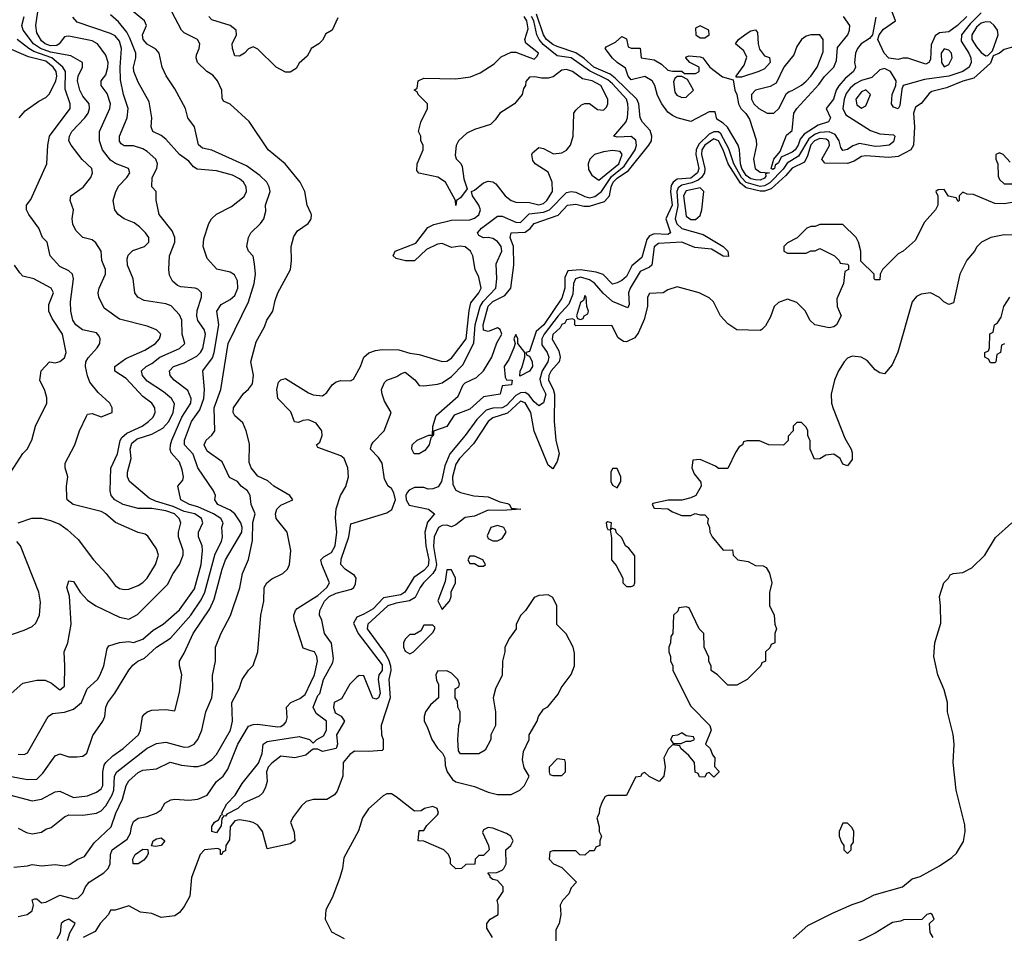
# Model space of a CAD drawing. Header units: inches. Extents: x 2348341 to 2479810, y 460419 to 613669.
# Tile 588 of 656: x 2438736 to 2443011, y 564148 to 568116. Entities that reach past the tile are written whole.
import ezdxf

# ---------------------------------------------------------------- set-up
doc = ezdxf.new("R2010")
doc.units = ezdxf.units.IN
doc.header["$MEASUREMENT"] = 0
doc.layers.add('C4536', color=7, linetype='Continuous')
doc.layers.add('C4546', color=7, linetype='Continuous')

msp = doc.modelspace()

# ---------------------------------------------------------------- linework, layer by layer
at = {"layer": 'C4536', "color": 2}
for points, elevation in [([(2438730, 564926), (2438755.5, 564924.5), (2438770, 564931.3), (2438859, 565090), (2438878, 565102), (2438930, 565108), (2438970, 565121.6), (2439004.5, 565150), (2439029.6, 565210.3), (2439073.2, 565250), (2439085.2, 565270), (2439101.2, 565310), (2439115.5, 565384.5), (2439123.2, 565396.8), (2439169.3, 565410.7), (2439210, 565414.8), (2439230, 565410.8), (2439270, 565425.5), (2439314.9, 565465.1), (2439359.3, 565490), (2439430, 565553.4), (2439495.4, 565644.6), (2439523.5, 565750), (2439529.7, 565810), (2439527.6, 565830), (2439511.8, 565870), (2439511.8, 565890), (2439531.6, 565930), (2439525.6, 565950), (2439496.2, 565970), (2439450, 565979.5), (2439401.7, 566001.7), (2439325.3, 566025.3), (2439298.3, 566038.3), (2439212.7, 566110), (2439204.5, 566130), (2439203.6, 566150), (2439220.4, 566210), (2439215.6, 566250), (2439223.1, 566276.9), (2439245.3, 566294.7), (2439310, 566316), (2439358, 566342), (2439383.5, 566370), (2439402.6, 566410), (2439407.7, 566447.7), (2439394.5, 566470), (2439359.8, 566499.8), (2439290, 566545.6), (2439269.6, 566570), (2439265.1, 566590), (2439285.2, 566610), (2439310, 566623.1), (2439344.5, 566650), (2439430, 566688), (2439452.7, 566710), (2439442, 566750), (2439439.6, 566810), (2439430, 566833.2), (2439393, 566873), (2439370, 566882), (2439276.2, 566896.2), (2439249, 566910), (2439235.3, 566930), (2439229.3, 566990), (2439203.7, 567050), (2439202.5, 567077.5), (2439207.5, 567092.5), (2439227.5, 567112.5), (2439277.2, 567130), (2439296, 567150), (2439296, 567170), (2439282.7, 567190), (2439256.1, 567216.1), (2439232.7, 567232.7), (2439189, 567250), (2439164, 567270), (2439149.2, 567290), (2439141.2, 567330), (2439152.7, 567370), (2439166.2, 567393.8), (2439201.2, 567430), (2439214, 567450), (2439208.7, 567470), (2439151.3, 567491.3), (2439130, 567505.2), (2439096.2, 567550), (2439082, 567590), (2439082.7, 567630), (2439127.3, 567730), (2439129.6, 567750), (2439115.1, 567795.1), (2439089.2, 567830), (2439089.3, 567850), (2439110, 567876), (2439118.9, 567910), (2439119.7, 567930), (2439110, 567961.2), (2439074.5, 568010), (2439050, 568023.6), (2438950, 568043.5), (2438937.6, 568042.4), (2438930, 568040.7), (2438906.7, 568010), (2438896.6, 568003.4), (2438870, 568001.5), (2438846.3, 568010), (2438830, 568023.1), (2438810, 568059), (2438806.3, 568090), (2438817.2, 568170)], 54), ([(2438730, 564604), (2438766.2, 564586.2), (2438790, 564580.7), (2438830, 564586.8), (2438850, 564601), (2438872.1, 564607.9), (2438930, 564654), (2438950, 564663), (2439010, 564660.4), (2439070, 564670.4), (2439090, 564680.5), (2439110, 564701.6), (2439138, 564750), (2439144.5, 564770), (2439147.2, 564830), (2439157.6, 564850), (2439290, 564952.4), (2439330, 564972.4), (2439370, 564978.7), (2439450, 564957.1), (2439470, 564958), (2439493.2, 564970), (2439509.4, 564990), (2439526.6, 565030), (2439544.5, 565110), (2439569.5, 565170.5), (2439574, 565210), (2439572.5, 565267.5), (2439586, 565330), (2439586.6, 565390), (2439610, 565451.3), (2439651.5, 565528.5), (2439691.4, 565648.6), (2439703.7, 565710), (2439730, 565772), (2439746.5, 565853.5), (2439748.3, 565931.7), (2439757.6, 565970), (2439741.2, 566010), (2439737.2, 566050), (2439725.2, 566070), (2439697.2, 566090), (2439682, 566110), (2439646.9, 566126.9), (2439615.6, 566195.6), (2439550, 566242), (2439537, 566270), (2439546, 566290), (2439570, 566310.8), (2439583.7, 566330), (2439579.7, 566430), (2439609.6, 566510), (2439640.5, 566710), (2439729.7, 566890.3), (2439754, 566970), (2439759.5, 567010), (2439755.5, 567055.5), (2439749.2, 567089.2), (2439728.7, 567110), (2439722, 567130), (2439729, 567170), (2439739, 567190), (2439781.2, 567230), (2439796, 567250), (2439804.7, 567284.7), (2439802.7, 567310), (2439822.7, 567370), (2439819.3, 567390), (2439809.3, 567410), (2439779.1, 567439.1), (2439720.8, 567480.8), (2439570, 567549.4), (2439530, 567557.2), (2439512, 567572), (2439494.5, 567650), (2439466, 567690), (2439456, 567730), (2439410, 567815.3), (2439371.7, 567871.7), (2439355.1, 567910), (2439341.2, 567970), (2439327.3, 567987.3), (2439290, 568009.6), (2439272.3, 568030), (2439269.6, 568050.3), (2439286, 568090), (2439277.2, 568110), (2439229.6, 568149.6)], 42), ([(2440000, 567275.7), (2439984, 567310), (2439974, 567370), (2439954, 567410), (2439889, 567490), (2439815.3, 567550), (2439732.9, 567672.9), (2439650, 567748.7), (2439621.2, 567761.2), (2439614.6, 567774.6), (2439613.2, 567810), (2439595.1, 567850), (2439575.1, 567875.1), (2439548.7, 567890), (2439508, 567930), (2439502, 567950), (2439503.1, 567963.1), (2439515.3, 567990), (2439518, 568010), (2439508, 568030), (2439450, 568059), (2439439, 568070), (2439397.2, 568150)], 38), ([(2438670, 564755.5), (2438790, 564723.8), (2438830, 564730.4), (2438890, 564762), (2438910, 564764.9), (2438970, 564737.3), (2439030, 564745.5), (2439070, 564760.5), (2439090, 564774.8), (2439096.9, 564790), (2439096.4, 564850), (2439102.4, 564877.6), (2439109.8, 564890.2), (2439141, 564919), (2439185.2, 564950), (2439252.3, 565010), (2439260.9, 565030), (2439269.4, 565090), (2439278.9, 565101.1), (2439289.6, 565110.4), (2439310, 565117.3), (2439370, 565120.7), (2439410, 565114), (2439430, 565194), (2439439.3, 565270), (2439429.2, 565310), (2439429.2, 565330), (2439450, 565364.7), (2439489.5, 565450), (2439562.2, 565557.7), (2439580.7, 565599.3), (2439614.7, 565730), (2439629.7, 565770), (2439700.4, 565890), (2439702, 565910), (2439695.6, 565930), (2439670, 565969.7), (2439650, 565986.2), (2439596, 566010), (2439582.7, 566030), (2439586, 566050), (2439578, 566070), (2439510, 566169.2), (2439488.8, 566228.8), (2439451.8, 566270), (2439451.5, 566290), (2439481.3, 566370), (2439518.6, 566421.4), (2439535.4, 566470), (2439538, 566510), (2439531.8, 566590), (2439572.7, 566647.3), (2439579.7, 566670), (2439601.1, 566790), (2439592.3, 566850), (2439610, 566878), (2439650, 566900.4), (2439670, 566918), (2439683.5, 566950), (2439681.1, 566981.1), (2439668.1, 567008.1), (2439650, 567018.4), (2439592.3, 567032.3), (2439550, 567078), (2439532.7, 567130), (2439535.5, 567164.5), (2439557.2, 567230), (2439569, 567250), (2439590, 567270.8), (2439655.5, 567304.5), (2439710, 567347.7), (2439720.7, 567370), (2439719.6, 567390), (2439707, 567410), (2439690, 567425.1), (2439660.1, 567440.1), (2439590, 567459.7), (2439506, 567466), (2439490, 567477), (2439470, 567501.6), (2439429.3, 567530), (2439370, 567596), (2439350, 567612.7), (2439314, 567630), (2439306.6, 567650), (2439309.6, 567690), (2439298.3, 567758.3), (2439250, 567844), (2439231.8, 567890), (2439229.7, 567910), (2439240.7, 567950), (2439240.5, 567970), (2439214.8, 568034.8), (2439200.7, 568060.7), (2439165.6, 568105.6), (2439130, 568136.2)], 46), ([(2438691.3, 564830), (2438770, 564816.4), (2438810, 564818), (2438837.1, 564842.9), (2438890, 564918.8), (2438910, 564926.8), (2438950, 564914), (2438985.6, 564914.4), (2439010, 564918), (2439028, 564930), (2439053.6, 565006.4), (2439097.2, 565070), (2439105.2, 565090), (2439109.3, 565130), (2439119.3, 565150), (2439149.6, 565190.3), (2439209.5, 565290.5), (2439227.3, 565312.7), (2439249, 565330), (2439277.2, 565342.8), (2439330, 565390.5), (2439390, 565430.4), (2439478.3, 565530), (2439523.9, 565596.1), (2439540.4, 565630), (2439584.7, 565795.3), (2439612, 565850), (2439616, 565870), (2439613.2, 565910), (2439619.3, 565930), (2439609.4, 565950), (2439577, 565970), (2439510, 566000.3), (2439473.2, 566010), (2439436, 566030), (2439422.7, 566090), (2439443.7, 566116.3), (2439446.6, 566130), (2439441.2, 566161.2), (2439430, 566194), (2439394, 566234), (2439389.6, 566249.6), (2439391.2, 566270), (2439395.8, 566290), (2439439.8, 566390), (2439478.3, 566450), (2439480.5, 566470), (2439465.4, 566505.4), (2439406, 566550), (2439389.4, 566570), (2439386, 566590), (2439404, 566610), (2439450, 566625.3), (2439505.2, 566654.8), (2439521.6, 566670), (2439531.8, 566688.2), (2439542.4, 566750), (2439536.2, 566770), (2439510, 566809), (2439505.1, 566830), (2439506.9, 566853.1), (2439526, 566910), (2439525.2, 566930), (2439510, 566945.2), (2439498, 566950), (2439435.5, 566955.5), (2439421.5, 566961.5), (2439400.1, 566980.1), (2439386.8, 567006.8), (2439383.7, 567030), (2439386.6, 567090), (2439409.6, 567150), (2439409.6, 567170), (2439398.3, 567198.3), (2439342, 567270), (2439328, 567332), (2439328, 567370), (2439309, 567389), (2439311.8, 567430), (2439331.8, 567470), (2439334, 567490), (2439327, 567510), (2439290, 567543.6), (2439270, 567555.1), (2439230, 567567.3), (2439190, 567567), (2439176, 567576), (2439170, 567588), (2439169.6, 567610), (2439202.7, 567690), (2439207, 567730), (2439186, 567790), (2439174, 567854), (2439172.4, 567910), (2439177.7, 567990), (2439170, 568022.7), (2439150, 568045.1), (2439130, 568055.6), (2438985.1, 568105.1), (2438966.5, 568126.5)], 50), ([(2438699, 565190), (2438750, 565234), (2438810, 565247.3), (2438847.1, 565247.1), (2438873.7, 565233.7), (2438910, 565206), (2438930, 565222), (2438932.7, 565310), (2438929.2, 565370), (2438945.2, 565410), (2438959, 565490), (2438952.7, 565612.7), (2438940.9, 565650), (2438950, 565678), (2438970, 565676), (2438998.8, 565630), (2439030, 565594.8), (2439066, 565570), (2439170, 565520.5), (2439210, 565512.7), (2439248, 565532), (2439377.7, 565662.3), (2439402, 565710), (2439429.7, 565750.3), (2439445.1, 565790), (2439445.1, 565810), (2439425.1, 565870), (2439425.1, 565890), (2439436.2, 565930), (2439428.2, 565950), (2439408, 565970), (2439370, 565983.2), (2439310, 565992.4), (2439250, 565993.5), (2439185.2, 566010), (2439149.3, 566030), (2439133.2, 566050), (2439129.4, 566069.4), (2439131.5, 566168.5), (2439160.9, 566230), (2439172.3, 566287.7), (2439179.1, 566300.9), (2439200.5, 566319.5), (2439267, 566350), (2439295.1, 566370), (2439316, 566390), (2439323.7, 566410), (2439322.7, 566430), (2439309.6, 566449.6), (2439270, 566479.5), (2439197.7, 566557.7), (2439149.6, 566589.6), (2439149.2, 566610), (2439196.3, 566643.7), (2439279.5, 566680.5), (2439325.2, 566710), (2439342.7, 566730), (2439349, 566750), (2439329.4, 566769.4), (2439290, 566784.5), (2439170, 566815.1), (2439102.5, 566862.5), (2439079.3, 566910), (2439077.2, 566930), (2439081.2, 566950), (2439109.1, 567010.9), (2439109.2, 567030), (2439092.3, 567070), (2439089.3, 567110), (2439066.8, 567146.8), (2439050, 567159), (2439009.5, 567169.5), (2438980.1, 567200.1), (2438967.2, 567227.2), (2438964.5, 567250), (2438969.3, 567289.3), (2438955.3, 567330), (2438958, 567350), (2439011.7, 567388.3), (2439045.2, 567430), (2439052.3, 567450), (2439049.2, 567470), (2439007.7, 567507.7), (2438959.3, 567570), (2438949.5, 567590), (2438952, 567610), (2438962.4, 567630), (2439018.7, 567690), (2439033, 567710), (2439039.6, 567730), (2439037, 567750), (2439010, 567783.7), (2438996.9, 567810), (2438986.3, 567850), (2438989.7, 567870.3), (2439009.4, 567910), (2439009, 567930), (2438958.7, 567958.7), (2438870, 567975), (2438826.9, 567990), (2438796.5, 568010), (2438751, 568070), (2438745.1, 568090), (2438755.1, 568130)], 58), ([(2440000, 567986.3), (2439983.6, 567956.4), (2439950, 567926), (2439936.9, 567903.1), (2439910, 567888), (2439890, 567888), (2439849.1, 567909.1), (2439770, 567988), (2439750, 567998), (2439730, 567988.7), (2439711.3, 567970), (2439690, 567957.2), (2439670, 567959), (2439659.5, 567990), (2439658.4, 568010), (2439677.2, 568050), (2439676, 568070), (2439649.6, 568089.7), (2439570, 568114.5), (2439557.6, 568130)], 34), ([(2438729.3, 565930.7), (2438789.3, 565950.7), (2438830, 565950.8), (2438870, 565941), (2438910, 565924.7), (2438942, 565902), (2438990, 565858), (2439056, 565770), (2439111, 565710), (2439150, 565658), (2439170, 565646), (2439190, 565641), (2439210, 565642.8), (2439250, 565658.8), (2439270, 565670.8), (2439289.2, 565690), (2439325.2, 565750), (2439339, 565790), (2439330, 565818), (2439292.7, 565872.7), (2439281.2, 565881.2), (2439250, 565889.3), (2439152.5, 565932.5), (2439109, 565970), (2439090, 565979.5), (2438968, 566010), (2438942, 566030), (2438940.2, 566040.2), (2438939, 566090), (2438945.2, 566130), (2438934, 566170), (2438934, 566190), (2438975.3, 566270), (2438995.3, 566330), (2439025.6, 566394.4), (2439030, 566402), (2439050, 566404.7), (2439090, 566391.3), (2439138, 566410), (2439138, 566430), (2439128, 566450), (2439076.6, 566496.6), (2439041.1, 566541.1), (2439030, 566568.7), (2439021.3, 566610), (2439023.6, 566630), (2439032.6, 566647.4), (2439072.7, 566690), (2439083.7, 566710), (2439086, 566730), (2439081.5, 566741.5), (2439070, 566755.1), (2439008.2, 566768.2), (2438979.3, 566790), (2438966, 566810), (2438958, 566850), (2438957, 566890), (2438969.3, 566990), (2438965.2, 567010), (2438950, 567025.2), (2438910, 567044), (2438869, 567090), (2438855.3, 567150), (2438835.3, 567170), (2438819.3, 567210), (2438775.3, 567270), (2438766, 567290), (2438766, 567310), (2438784.7, 567335.3), (2438853.2, 567490), (2438858, 567570), (2438865.6, 567610), (2438954.5, 567730), (2438955.6, 567750), (2438933.6, 567813.6), (2438934.5, 567890), (2438923.9, 567910), (2438875.6, 567950), (2438797.4, 567977.4), (2438776, 567990), (2438725.6, 568030)], 62), ([(2438734, 567690), (2438760.2, 567719.8), (2438818.9, 567761.1), (2438850, 567777.3), (2438866, 567794), (2438893.1, 567850), (2438897.6, 567870), (2438893.8, 567890), (2438880.9, 567910), (2438850, 567935), (2438774.1, 567954.1), (2438670, 567999.6)], 66), ([(2438710, 564435.5), (2438770, 564440.5), (2438790, 564446.8), (2438830, 564441), (2438890, 564446.8), (2438930, 564441), (2438952.9, 564447.1), (2438988, 564470), (2439018, 564482), (2439058.9, 564541.1), (2439132.7, 564610), (2439154, 564670), (2439182.4, 564730), (2439197.6, 564790), (2439209.8, 564810.2), (2439250, 564846.8), (2439270, 564856.3), (2439330, 564862.8), (2439389.4, 564890.6), (2439438.5, 564878.5), (2439490, 564872.4), (2439510, 564872.7), (2439538.7, 564881.3), (2439570, 564903), (2439590, 564924), (2439651.3, 565030), (2439659.7, 565070), (2439657.2, 565150), (2439689.3, 565210), (2439701.2, 565250), (2439729.6, 565290.4), (2439749.4, 565310.6), (2439769.2, 565370), (2439782.7, 565530), (2439796, 565590), (2439797.2, 565650), (2439809, 565670), (2439830, 565686.8), (2439878, 565710), (2439898, 565730), (2439908, 565750), (2439913.2, 565810), (2439897.2, 565890), (2439849.6, 565949.6), (2439846.6, 565970), (2439852.7, 565990), (2439870, 566007.3), (2439922, 566030), (2439908.7, 566050), (2439839, 566090), (2439813.3, 566113.3), (2439770, 566132.7), (2439740.9, 566170), (2439732.5, 566192.5), (2439733.6, 566273.6), (2439719.3, 566330), (2439705.1, 566365.1), (2439670, 566395.3), (2439662.7, 566410), (2439663.7, 566430), (2439708, 566492), (2439730, 566510.7), (2439746.2, 566533.8), (2439751.5, 566571.5), (2439739.3, 566630), (2439763.2, 566716.8), (2439798.9, 566781.1), (2439809.4, 566810), (2439835.1, 566850), (2439844.5, 566895.5), (2439857.2, 566930), (2439912.3, 567030), (2439916, 567070), (2439914, 567130), (2439925.6, 567174.4), (2439942, 567198), (2439989, 567230), (2440000, 567248)], 38), ([(2438698, 566150), (2438750, 566232), (2438768.9, 566251.1), (2438788.7, 566290), (2438804, 566350), (2438854, 566450), (2438853.6, 566473.6), (2438844.7, 566504.7), (2438824, 566550), (2438828.7, 566590), (2438866, 566630), (2438890, 566626), (2438910, 566630.8), (2438930, 566646.8), (2438938, 566670), (2438921.3, 566750), (2438877.7, 566817.7), (2438862.9, 566850), (2438862, 566878), (2438882.7, 566930), (2438873.2, 566950), (2438798, 566990), (2438750, 567002), (2438736.5, 567016.5), (2438714, 567050)], 66), ([(2440000, 566373.7), (2439990, 566378), (2439965.5, 566374.5), (2439946, 566366), (2439929.4, 566369.4), (2439912.5, 566412.5), (2439857.2, 566470), (2439852.7, 566510), (2439859, 566541), (2439870, 566551.3), (2439890, 566558), (2439990, 566494.8), (2440000, 566490.4)], 34), ([(2438610, 565414.8), (2438755.5, 565464.5), (2438790, 565481), (2438805.6, 565494.4), (2438822.7, 565530), (2438826.3, 565586.3), (2438819.3, 565630), (2438739, 565830), (2438724, 565850)], 62), ([(2440000, 565375.1), (2439966, 565386), (2439927.2, 565507.2), (2439926, 565530), (2439932.7, 565550), (2439941.3, 565558.7), (2440000, 565596.3)], 34), ([(2438730, 564221.1), (2438768.7, 564230), (2438790, 564246), (2438795.3, 564270), (2438790, 564294), (2438802, 564298), (2438810, 564298), (2438830, 564281), (2438850, 564283.8), (2438910, 564314), (2438970, 564297.6), (2438990, 564302), (2439010, 564323), (2439021.7, 564350), (2439038, 564370), (2439101.3, 564410), (2439120.4, 564430), (2439128.5, 564450), (2439129.6, 564490), (2439137, 564510), (2439203.3, 564556.7), (2439216.9, 564583.1), (2439220.7, 564610), (2439230, 564633.4), (2439250, 564647.7), (2439290, 564654.8), (2439328, 564670), (2439350, 564684.7), (2439366.6, 564713.4), (2439392.7, 564727.3), (2439410, 564730.7), (2439470, 564726), (2439510, 564730.5), (2439550, 564747.3), (2439590, 564808), (2439619.3, 564830), (2439639.7, 564860.3), (2439683.5, 564970), (2439730, 565047.3), (2439750, 565055.3), (2439770, 565056), (2439854.7, 565045.3), (2439870, 565046.4), (2439884.4, 565055.6), (2439893.1, 565066.9), (2439896.9, 565083.1), (2439894, 565130), (2439912.7, 565150), (2439952, 565168), (2439974.7, 565185.3), (2440000, 565237.6)], 34), ([(2440000, 564939.9), (2439978, 564922), (2439930.6, 564909.4), (2439870, 564917.2), (2439830, 564887), (2439814.9, 564870), (2439808.2, 564850), (2439810, 564808), (2439801.7, 564778.3), (2439790, 564757.2), (2439776.1, 564743.9), (2439707, 564713), (2439683, 564690), (2439634.6, 564665.4), (2439630, 564657.2), (2439622, 564658), (2439613.4, 564646.6), (2439610, 564615.3), (2439590, 564584.2), (2439569.7, 564589.7), (2439570, 564611.3), (2439581.2, 564630), (2439598.9, 564641.1), (2439610, 564662), (2439616.4, 564663.6), (2439614, 564670), (2439636, 564710), (2439671.5, 564748.5), (2439701.8, 564798.2), (2439773.3, 564886.7), (2439789.3, 564929.3), (2439792.7, 564970), (2439810, 564981.6), (2439950, 565002.4), (2439994, 564990), (2440000, 564984)], 30), ([(2440000, 564726.3), (2439979.8, 564720.2), (2439958.8, 564701.2), (2439924.5, 564655.5), (2439911, 564630), (2439927.1, 564587.1), (2439930, 564549), (2439910, 564537.2), (2439810, 564515.3), (2439789.6, 564589.6), (2439770, 564617.2), (2439750, 564629.4), (2439733.3, 564633.3), (2439690, 564641.1), (2439670, 564636.8), (2439650.3, 564610), (2439646.2, 564553.8), (2439631, 564529), (2439630, 564506), (2439618, 564502), (2439614, 564490), (2439608, 564490), (2439608, 564510), (2439596, 564516), (2439538, 564510), (2439518.8, 564490), (2439482, 564390), (2439474, 564310), (2439450, 564265.2), (2439430, 564239), (2439410, 564224), (2439350, 564217.2), (2439310, 564234), (2439260.4, 564240.4), (2439210, 564268), (2439151.1, 564248.9), (2439130, 564248), (2439121, 564230), (2439086, 564190), (2439063.6, 564156.4), (2439012, 564130)], 34), ([(2438943.1, 564116.9), (2438954, 564150), (2438977, 564190), (2438950, 564209.6), (2438930, 564202.4), (2438916.4, 564190), (2438911.1, 564148.9), (2438896.8, 564123.2)], 34)]:
    msp.add_lwpolyline(points, dxfattribs=dict(at, elevation=elevation))
at = {"layer": 'C4536', "color": 2, "elevation": 30}
for points in [[(2439325.6, 564525.6), (2439308, 564528), (2439315.3, 564550), (2439330, 564558.8), (2439350, 564562.8), (2439366, 564550), (2439350, 564529.6)], [(2439250, 564449.6), (2439228, 564450), (2439226.6, 564470), (2439238, 564490), (2439270, 564513.4), (2439292, 564512), (2439294, 564494), (2439290, 564485.2), (2439274.4, 564465.6)]]:
    msp.add_lwpolyline(points, close=True, dxfattribs=at)
at = {"layer": 'C4546', "color": 2}
for points, elevation in [([(2442910, 568145.3), (2442862.6, 568097.3), (2442824.7, 568050), (2442822.9, 568022.9), (2442857.3, 567970), (2442865.3, 567950), (2442866.3, 567930), (2442857.4, 567910), (2442830.1, 567889.9), (2442770, 567869.8), (2442664.2, 567855.8), (2442572, 567830), (2442566, 567814), (2442557.5, 567742.5), (2442550, 567728), (2442530, 567735.3), (2442521.2, 567750), (2442523.7, 567790), (2442539, 567830), (2442541.2, 567850), (2442516.9, 567890), (2442490, 567903.9), (2442470, 567898.3), (2442435.8, 567864.2), (2442390, 567851.6), (2442363.5, 567836.5), (2442341.7, 567818.3), (2442324.5, 567795.5), (2442315.6, 567770), (2442310.2, 567730.2), (2442322.1, 567702.1), (2442430, 567634.6), (2442470, 567620.4), (2442530, 567616), (2442534.8, 567610), (2442530, 567585.2), (2442511, 567570), (2442474.1, 567565.9), (2442450, 567565.3), (2442382.4, 567577.6), (2442352.4, 567567.6), (2442330, 567551.8), (2442310, 567547.8), (2442300.8, 567560.8), (2442294, 567590), (2442276.4, 567616.4), (2442250, 567629), (2442210, 567626.1), (2442190, 567618.5), (2442161.3, 567598.7), (2442117.1, 567522.9), (2442067.9, 567492.1), (2442050, 567466.2), (2441993.2, 567406.8), (2441970, 567393.3), (2441950, 567391), (2441890, 567408.8), (2441869.9, 567429.9), (2441837.1, 567490), (2441815.2, 567555.2), (2441780.4, 567620.4), (2441770, 567628), (2441750, 567629.1), (2441730, 567619.1), (2441684.8, 567575.2), (2441673.1, 567550), (2441670.7, 567530), (2441684, 567470), (2441678.2, 567450), (2441650, 567427.7), (2441590, 567422.5), (2441572.8, 567410), (2441564.6, 567395.4), (2441561.4, 567370), (2441569.2, 567310), (2441541.7, 567250), (2441561.6, 567190), (2441550, 567182.6), (2441490, 567186), (2441470, 567177.6), (2441459.1, 567160.9), (2441437, 567083), (2441393.2, 567046.8), (2441370, 567000.7), (2441350, 566982.9), (2441330, 566972.7), (2441310, 566966.6), (2441268.4, 567008.5), (2441238.8, 567018.8), (2441170, 567029.8), (2441115.8, 567024.2), (2441103.4, 566996.6), (2441103, 566950), (2441090, 566906), (2441011.1, 566790), (2440978.3, 566761.7), (2440950, 566675.3), (2440934, 566670), (2440938, 566658), (2440950, 566654), (2440961, 566630), (2440962.8, 566610), (2440950, 566589), (2440908, 566568), (2440908.9, 566591.1), (2440916.4, 566603.6), (2440928.7, 566650), (2440928.7, 566670), (2440898, 566710), (2440899, 566730), (2440890, 566748), (2440881, 566730), (2440886.8, 566710), (2440880.7, 566690), (2440859.9, 566640.1), (2440839.1, 566610), (2440843.5, 566563.5), (2440850, 566552), (2440874, 566550), (2440871, 566530), (2440830, 566526), (2440822, 566490), (2440750, 566478.4), (2440690, 566423.6), (2440622, 566398), (2440590.6, 566349.4), (2440532, 566328), (2440532, 566312), (2440521, 566299), (2440513.4, 566270), (2440494.7, 566245.3), (2440470, 566229.6), (2440449, 566230), (2440438, 566250), (2440439.3, 566270), (2440462, 566290), (2440512, 566312), (2440528, 566312), (2440529.3, 566349.3), (2440544, 566396), (2440639.7, 566480.2), (2440662, 566530), (2440670, 566538), (2440718.7, 566561.3), (2440750, 566590.5), (2440785.6, 566650), (2440808.1, 566711.9), (2440829.2, 566750), (2440822, 566770), (2440810, 566777.2), (2440770, 566762), (2440750, 566766.6), (2440747.7, 566790), (2440770, 566871.6), (2440790, 566891.3), (2440842.9, 566917.1), (2440868, 566950), (2440880.7, 567050), (2440879.2, 567130), (2440865.1, 567170), (2440869.3, 567190), (2440930, 567192.7), (2440951.9, 567208.1), (2440970, 567230.3), (2441073.9, 567266.1), (2441114, 567310), (2441150, 567314.9), (2441185.3, 567305.2), (2441210, 567305.8), (2441274.2, 567325.8), (2441296.9, 567350), (2441304.5, 567390), (2441313.1, 567410), (2441330, 567426.9), (2441379.5, 567460.5), (2441468, 567570), (2441478.4, 567590), (2441480.9, 567610), (2441473.8, 567633.8), (2441439.3, 567670), (2441430, 567688.7), (2441424.2, 567750), (2441415.6, 567770), (2441321.6, 567861.6), (2441298.8, 567878.8), (2441228.7, 567910), (2441187.2, 567947.2), (2441150, 567971.9), (2441070, 567998.4), (2441050, 568008.3), (2441023.5, 568030), (2441009.9, 568050), (2440980, 568140)], 26), ([(2442848, 568130), (2442808, 568090), (2442770, 568062.9), (2442730, 568058), (2442710, 568046), (2442693, 568007), (2442690, 567942), (2442682.8, 567930), (2442670, 567922), (2442591.1, 567948.9), (2442570, 567949), (2442550, 567942.7), (2442510, 567948.2), (2442489.3, 567970), (2442462, 568030), (2442468, 568050), (2442485.6, 568074.4), (2442538, 568110), (2442524, 568150)], 22), ([(2440000, 564984), (2440010, 564974), (2440026, 564990), (2440054.6, 565005.4), (2440068.7, 565030), (2440068, 565070), (2440023, 565103), (2440009.6, 565130), (2440030, 565181), (2440039, 565190), (2440055.6, 565250), (2440095.3, 565324.7), (2440098, 565342), (2440090, 565408.7), (2440059.6, 565450), (2440047.6, 565507.6), (2440038, 565530), (2440038.4, 565550), (2440059.1, 565590), (2440079.7, 565610), (2440110, 565624.9), (2440176.8, 565643.2), (2440186.6, 565650), (2440194, 565666), (2440196.2, 565690), (2440190, 565701.2), (2440149.2, 565730), (2440129.6, 565750), (2440132.1, 565772.1), (2440164.7, 565870), (2440174, 565926), (2440330, 565974), (2440351.9, 565988.1), (2440367.4, 566030), (2440360.4, 566060.4), (2440350, 566079), (2440335.3, 566090), (2440320.4, 566120.4), (2440309.2, 566190), (2440294.2, 566214.2), (2440259, 566250), (2440262.7, 566270), (2440270, 566281), (2440319, 566330), (2440349.2, 566410), (2440319.5, 566459.5), (2440309.6, 566489.6), (2440307.3, 566510), (2440320.1, 566539.9), (2440330, 566550.6), (2440374, 566566), (2440390, 566578), (2440410, 566584.7), (2440452.1, 566552.1), (2440470, 566527.3), (2440490, 566525.5), (2440550, 566533), (2440570, 566539.1), (2440610, 566566.4), (2440661.4, 566618.6), (2440708.3, 566711.7), (2440714, 566790), (2440735.2, 566870), (2440748.3, 566891.7), (2440802.6, 566950), (2440808.2, 566990), (2440805.2, 567054.8), (2440829.4, 567110), (2440826.6, 567130), (2440810, 567151.8), (2440790, 567165.1), (2440770, 567169.6), (2440750, 567167.8), (2440730, 567179), (2440723.7, 567190), (2440741.6, 567210), (2440810, 567262.4), (2440830, 567262.4), (2440890, 567236.5), (2440910, 567235.3), (2440948.2, 567271.8), (2441010, 567279.8), (2441035.8, 567290), (2441110, 567364.9), (2441130, 567368.8), (2441150, 567366.5), (2441190, 567347.2), (2441210, 567342.6), (2441233, 567347), (2441261.5, 567370), (2441305, 567435), (2441360.3, 567479.7), (2441408.6, 567550), (2441414.2, 567570), (2441411.6, 567591.6), (2441390, 567608.2), (2441330, 567605.1), (2441315.3, 567610), (2441368, 567670), (2441374.5, 567690), (2441377.7, 567730), (2441376.9, 567750), (2441369.7, 567770), (2441310, 567836.5), (2441290, 567854.1), (2441210, 567892.8), (2441130, 567949.8), (2441070, 567958), (2441008.3, 568008.3), (2440990.6, 568030), (2440981, 568050), (2440967.5, 568110), (2440958.6, 568130)], 30), ([(2440000, 566490.4), (2440010, 566486), (2440050, 566482.8), (2440070, 566496), (2440092.3, 566530), (2440110, 566542.4), (2440130, 566548.4), (2440172.9, 566547.1), (2440185.6, 566554.4), (2440216, 566610), (2440229.5, 566650.5), (2440251.6, 566668.4), (2440280.5, 566679.5), (2440310, 566683.8), (2440382, 566682), (2440430, 566666.7), (2440470, 566661.6), (2440570, 566630.6), (2440590, 566633), (2440610, 566645.5), (2440675, 566730), (2440687.2, 566852.8), (2440694.7, 566885.3), (2440729.3, 566930), (2440739.5, 566950), (2440730, 566998), (2440714, 567030), (2440704, 567090), (2440693.2, 567110), (2440670, 567129), (2440647.9, 567132.1), (2440610, 567126), (2440570, 567144), (2440550, 567141.2), (2440502, 567118), (2440450, 567068), (2440411, 567069), (2440370, 567078), (2440358, 567090), (2440366, 567110), (2440455.5, 567144.5), (2440507.3, 567212.7), (2440533.4, 567226.6), (2440610, 567245.5), (2440690, 567246.7), (2440710, 567253.4), (2440730, 567268), (2440737, 567290), (2440729.4, 567310), (2440701.2, 567350), (2440698, 567370), (2440710, 567374.8), (2440750, 567407.3), (2440770, 567414), (2440790, 567410.7), (2440803, 567403), (2440844, 567350), (2440870, 567330.5), (2440890, 567323.8), (2440950, 567321.7), (2440990, 567311.8), (2441010, 567317), (2441024.2, 567330), (2441049.6, 567370), (2441047.6, 567410), (2441030, 567453.2), (2440974, 567490), (2440964.1, 567504.1), (2440959, 567530), (2440962.7, 567537.3), (2440990, 567561), (2441010, 567556), (2441053.4, 567533.4), (2441090, 567537.1), (2441110, 567548.4), (2441127, 567570), (2441139.3, 567610), (2441142, 567710), (2441150, 567722), (2441174.6, 567745.4), (2441190, 567752), (2441210, 567752), (2441244.9, 567724.9), (2441270, 567722.8), (2441283.7, 567736.3), (2441289.3, 567750), (2441289.3, 567770), (2441259.3, 567830), (2441222, 567850), (2441179.3, 567859.3), (2441135.3, 567890), (2441110, 567899), (2441090, 567896), (2441052, 567868), (2441030, 567862), (2441001.5, 567861.5), (2440972, 567868), (2440950, 567866), (2440932.7, 567847.3), (2440932, 567830), (2440923.6, 567816.4), (2440918, 567790), (2440884.7, 567750), (2440821, 567710), (2440799.9, 567680.1), (2440779.3, 567660.7), (2440710, 567639.3), (2440676.8, 567623.2), (2440641, 567590), (2440630.7, 567569.3), (2440627.1, 567527.1), (2440631, 567511), (2440650.9, 567490.9), (2440657.3, 567477.3), (2440664.1, 567424.1), (2440678.8, 567381.2), (2440650, 567342), (2440632, 567330), (2440630, 567308), (2440628.7, 567330), (2440584, 567410), (2440552, 567432), (2440468.9, 567448.9), (2440460.4, 567460.4), (2440462, 567490), (2440488, 567550), (2440488, 567570), (2440478, 567590), (2440478, 567610), (2440468, 567630), (2440478, 567670), (2440506, 567730), (2440506, 567750), (2440466, 567790), (2440462, 567802), (2440448, 567810), (2440462, 567818), (2440466, 567850), (2440490, 567862), (2440630, 567858), (2440692.5, 567867.5), (2440734.8, 567885.2), (2440795.5, 567924.5), (2440826.3, 567953.7), (2440870, 567974), (2440890, 567974), (2440970, 567944.7), (2440983.1, 567956.9), (2440988.7, 567970), (2440933.6, 568013.6), (2440928.7, 568030), (2440943.5, 568076.5), (2440938.2, 568110), (2440926.3, 568130)], 34), ([(2440116.9, 568123.1), (2440092, 568070), (2440065.4, 568054.6), (2440050, 568026), (2440034, 568010), (2440002, 567990), (2440000, 567986.3)], 34), ([(2442453.2, 568126.8), (2442438, 568050), (2442426, 568034), (2442389.3, 568010.7), (2442373.1, 567990), (2442364, 567970), (2442360.4, 567930), (2442364, 567910), (2442356, 567890), (2442319.9, 567860.1), (2442292, 567828), (2442280.9, 567810), (2442268.4, 567770), (2442237.3, 567730), (2442255.5, 567690), (2442248, 567672), (2442202.2, 567657.8), (2442141.5, 567618.5), (2442123.8, 567596.2), (2442115.5, 567570), (2442103.1, 567550), (2442090, 567539.8), (2442041.3, 567518.7), (2442030, 567494), (2442016.4, 567483.6), (2442013.1, 567470), (2442005.4, 567465.4), (2441999, 567470), (2442009.7, 567510.3), (2442037.6, 567542.4), (2442065.6, 567614.4), (2442090, 567634), (2442097, 567710), (2442109.6, 567730), (2442205.4, 567834.6), (2442230, 567868.4), (2442270.8, 567909.2), (2442282, 567938), (2442285.9, 567994.1), (2442330.8, 568049.2), (2442338, 568070), (2442340.7, 568090), (2442312.7, 568130)], 22), ([(2443050, 567997), (2443010, 567986.6), (2442990, 567969.6), (2442962, 567958), (2442950, 567926), (2442878.6, 567861.5), (2442830, 567848.2), (2442759.7, 567820.3), (2442696.5, 567803.5), (2442684.8, 567795.2), (2442650, 567751.8), (2442624.7, 567735.3), (2442616.1, 567710), (2442620.8, 567650), (2442615.8, 567570), (2442604.9, 567550), (2442550, 567521.3), (2442510, 567516.8), (2442410, 567524.2), (2442390, 567521.6), (2442359, 567501), (2442330, 567491.2), (2442231.9, 567491.9), (2442218, 567510), (2442251.4, 567568.6), (2442250, 567582), (2442247.8, 567590), (2442236.8, 567596.8), (2442210, 567599.1), (2442187.1, 567590), (2442170, 567572), (2442156.2, 567523.8), (2442143, 567497), (2442090, 567470.8), (2442061.6, 567438.4), (2441998.9, 567381.1), (2441970, 567370.5), (2441950, 567371.4), (2441890, 567385.6), (2441865.2, 567405.2), (2441811.8, 567490), (2441790.5, 567550), (2441770, 567589.7), (2441750, 567598.5), (2441710, 567570.6), (2441697.7, 567550), (2441695.7, 567530), (2441711.1, 567470), (2441708.7, 567450), (2441695.5, 567430), (2441680.9, 567419.1), (2441653.6, 567406.4), (2441610, 567397), (2441594.7, 567385.3), (2441588.8, 567370), (2441593.5, 567306.5), (2441581.1, 567250), (2441588.3, 567228.3), (2441610, 567208.9), (2441703.2, 567183.2), (2441790.2, 567130.2), (2441810.4, 567110), (2441813.3, 567086.7), (2441790, 567088.2), (2441739, 567119), (2441666.5, 567126.5), (2441610, 567149.8), (2441510, 567143.9), (2441490, 567129.2), (2441480.3, 567050), (2441470, 567040.4), (2441430, 567022.6), (2441385.8, 566950), (2441378.5, 566930), (2441382, 566878), (2441375.5, 566864.5), (2441310, 566891.1), (2441268.5, 566928.5), (2441231.3, 566971.3), (2441210, 566986.2), (2441170, 566997.8), (2441149.5, 566990.5), (2441140.6, 566970), (2441137, 566923), (2441119.8, 566880.2), (2441074.3, 566830), (2441012.6, 566750), (2441002.2, 566730), (2441003, 566703), (2441025.7, 566670), (2441033.8, 566650), (2441029, 566630), (2441004.1, 566590), (2440994.3, 566554.3), (2441000.2, 566530), (2441020.7, 566490), (2441010, 566452), (2440990, 566438.4), (2440970, 566455.6), (2440947.1, 566487.1), (2440930, 566497.1), (2440910, 566495.7), (2440890, 566483.5), (2440850, 566440.7), (2440830.3, 566430), (2440790, 566428.9), (2440760.7, 566419.3), (2440720.2, 566379.8), (2440670.3, 566310), (2440602.8, 566230), (2440582.4, 566177.6), (2440567, 566110), (2440552.6, 566087.4), (2440530, 566078), (2440510, 566076.9), (2440490, 566083.6), (2440450, 566084.7), (2440427.2, 566072.8), (2440417.5, 566062.5), (2440411.7, 566050), (2440413.8, 566030), (2440427.6, 566007.6), (2440511.3, 565990), (2440536.3, 565970), (2440506.9, 565933.1), (2440495.2, 565890), (2440498.7, 565830), (2440511.8, 565770), (2440510, 565744.5), (2440490, 565723), (2440447.2, 565692.8), (2440408.7, 565630), (2440390, 565618.2), (2440315.8, 565604.2), (2440270, 565557.3), (2440230, 565533.3), (2440199.1, 565520.9), (2440185.5, 565494.5), (2440205.5, 565450), (2440310, 565314), (2440310.2, 565290), (2440295.5, 565270), (2440292.2, 565250), (2440300.5, 565190), (2440293.4, 565170), (2440284.7, 565164.7), (2440269, 565169), (2440230, 565266), (2440210, 565268), (2440199.6, 565260.4), (2440170, 565229.4), (2440133, 565167), (2440101, 565150), (2440098.8, 565130), (2440106, 565106), (2440131.1, 565091.1), (2440146, 565070), (2440111, 565010), (2440116.3, 564970), (2440110.6, 564950), (2440050, 564938), (2440030, 564948), (2440010, 564948), (2440000, 564939.9)], 30), ([(2443036.4, 567496.4), (2443006, 567530), (2442990, 567538), (2442974, 567530), (2442974, 567510), (2442982, 567490), (2442983.6, 567436.4), (2442990, 567422), (2443010, 567402), (2443050, 567402)], 34), ([(2443090, 567329.2), (2443010, 567315.3), (2442970, 567318), (2442876.4, 567356.4), (2442850, 567358), (2442830, 567366), (2442814, 567350), (2442814, 567330), (2442810, 567326), (2442802, 567342), (2442768.9, 567348.9), (2442750, 567378), (2442723.6, 567376.4), (2442714, 567370), (2442722, 567350), (2442722, 567310), (2442712, 567290), (2442663.6, 567236.4), (2442623.6, 567156.4), (2442572, 567110), (2442550, 567098), (2442482, 567030), (2442472, 567010), (2442470, 566986), (2442450, 566986), (2442446, 566990), (2442446, 567010), (2442387.3, 567067.3), (2442388, 567110), (2442378, 567150), (2442368, 567170), (2442310, 567226), (2442210, 567226), (2442190, 567218), (2442170, 567218), (2442154, 567210), (2442111.1, 567168.9), (2442070, 567146), (2442054, 567130), (2442054, 567110), (2442070, 567102), (2442150, 567102), (2442170, 567112), (2442190, 567112), (2442210, 567122), (2442274, 567090), (2442294, 567070), (2442298, 567058), (2442330, 567054), (2442334, 567050), (2442334, 567030), (2442318, 567022), (2442312, 566970), (2442283.6, 566903.6), (2442284.7, 566870), (2442302, 566830), (2442282, 566790), (2442270, 566782), (2442250, 566778), (2442188, 566790), (2442166, 566810), (2442148, 566850), (2442110, 566888), (2442070, 566902), (2442030, 566888), (2442012, 566870), (2441995.3, 566824.7), (2441974, 566786), (2441958, 566770), (2441950, 566766), (2441850, 566769.2), (2441810, 566795.3), (2441778, 566830), (2441748, 566890), (2441730, 566908), (2441686, 566930), (2441590, 566955.3), (2441550, 566942), (2441530, 566928.7), (2441470, 566926), (2441462, 566910), (2441461, 566870), (2441446.7, 566813.3), (2441422.6, 566757.4), (2441406.4, 566733.6), (2441370, 566716), (2441358, 566718), (2441334, 566734), (2441307.3, 566787.3), (2441150, 566786), (2441146, 566790), (2441146, 566810), (2441136.4, 566816.4), (2441110, 566812), (2441102, 566798), (2441090, 566792), (2441083.1, 566776.9), (2441050, 566748), (2441047.5, 566727.5), (2441077, 566677), (2441082, 566650), (2441077.6, 566630), (2441043.2, 566590), (2441032.9, 566570), (2441031.6, 566550), (2441051.7, 566511.7), (2441057.8, 566490), (2441056.5, 566370), (2441063.9, 566290), (2441077.8, 566230), (2441070, 566197.2), (2441050, 566165.2), (2441030, 566181.2), (2440968.9, 566328.9), (2440954.4, 566410), (2440930, 566451.2), (2440910, 566458.5), (2440853.1, 566406.9), (2440790, 566386.3), (2440770.4, 566370), (2440705.8, 566274.2), (2440644.9, 566210), (2440630, 566185.2), (2440614.3, 566130), (2440616.5, 566096.5), (2440630, 566073), (2440650, 566063), (2440707.7, 566047.7), (2440770, 566044), (2440821.1, 566021.1), (2440854, 566014), (2440862, 566010), (2440870, 565994), (2440911.3, 565990), (2440830, 565984.2), (2440770, 565986), (2440710, 565959.6), (2440670, 565954), (2440630, 565921.2), (2440610, 565913.2), (2440590, 565920.9), (2440570, 565919.5), (2440554.8, 565910), (2440534.9, 565870), (2440532.5, 565827.5), (2440545.1, 565750), (2440541.4, 565730), (2440530.1, 565709.9), (2440488.8, 565670), (2440474, 565650), (2440453.5, 565606.5), (2440428.3, 565591.7), (2440370, 565582), (2440334.4, 565570), (2440247.4, 565490), (2440244.9, 565470), (2440322.5, 565362.5), (2440337.2, 565337.2), (2440345.9, 565310), (2440346.6, 565290), (2440338.4, 565250), (2440344.7, 565170), (2440306, 565050), (2440307, 565010), (2440313.7, 564990), (2440313.7, 564946.3), (2440310, 564942), (2440250, 564937.2), (2440190, 564938.4), (2440170, 564925.1), (2440140.4, 564890), (2440139.3, 564830), (2440114.4, 564765.6), (2440102.8, 564750), (2440070, 564729.3), (2440010, 564729.3), (2440000, 564726.3)], 34), ([(2440000, 567248), (2440001.2, 567250), (2440002.7, 567270), (2440000, 567275.7)], 38), ([(2443090, 567179.3), (2443010, 567180.9), (2442952, 567170), (2442912, 567150), (2442890.9, 567129.1), (2442881, 567110), (2442848.2, 567071.8), (2442817.3, 567010), (2442790, 566886), (2442770, 566878), (2442748.7, 566890), (2442729.3, 566909.3), (2442690, 566929), (2442650, 566924), (2442630, 566914), (2442611, 566890), (2442547.9, 566672.1), (2442523.5, 566616.5), (2442490, 566578), (2442470, 566582), (2442450, 566595.3), (2442414.8, 566634.8), (2442389.3, 566649.3), (2442350, 566654), (2442330, 566645.2), (2442314.8, 566630), (2442290.6, 566590), (2442273.4, 566550), (2442259.1, 566490), (2442260.7, 566450), (2442267.5, 566427.5), (2442318.8, 566298.8), (2442346, 566250), (2442350, 566234), (2442350, 566206), (2442330, 566178), (2442310, 566186), (2442298, 566210), (2442270, 566229), (2442235.3, 566224.7), (2442210, 566208), (2442187.3, 566207.3), (2442168, 566250), (2442167.3, 566287.3), (2442158, 566310), (2442158, 566330), (2442150, 566346), (2442130, 566366), (2442110, 566366), (2442094, 566350), (2442094, 566330), (2442072.7, 566307.3), (2442071.6, 566288.4), (2442051.6, 566268.4), (2441988.9, 566268.9), (2441947.3, 566287.3), (2441892.7, 566287.3), (2441878, 566282), (2441874, 566270), (2441859.6, 566260.4), (2441843.6, 566236.4), (2441810, 566166), (2441770, 566166), (2441756.4, 566176.4), (2441690, 566206), (2441658, 566202), (2441654, 566170), (2441663.6, 566143.6), (2441692.7, 566107.3), (2441694, 566090), (2441672, 566050), (2441650, 566039), (2441611.1, 566028.9), (2441551.6, 566028.4), (2441485.4, 566014.6), (2441482, 566010), (2441490, 565994), (2441550, 565992), (2441570, 565978), (2441610, 565962), (2441650, 565962), (2441669, 565971), (2441690, 565964.7), (2441710, 565964.7), (2441724.7, 565950), (2441722, 565930), (2441731.3, 565910), (2441732, 565890), (2441742, 565870), (2441790, 565812), (2441830, 565814), (2441834, 565790), (2441854, 565770), (2441898, 565762), (2441930, 565744.7), (2441963.6, 565743.6), (2441976.9, 565736.9), (2441991.6, 565711.6), (2442002, 565670), (2441991.6, 565628.4), (2441991.6, 565571.6), (2442012, 565530), (2442014, 565490), (2442022, 565470), (2442014, 565450), (2442014, 565410), (2441998, 565402), (2441992.7, 565387.3), (2441974, 565370), (2441974, 565330), (2441958, 565322), (2441954, 565310), (2441894, 565250), (2441850, 565226), (2441810, 565226), (2441766, 565270), (2441738, 565290), (2441738, 565310), (2441728.4, 565328.4), (2441727.3, 565347.3), (2441708, 565390), (2441706, 565450), (2441686, 565470), (2441642, 565562), (2441630, 565566), (2441598, 565562), (2441592.7, 565547.3), (2441574, 565530), (2441572, 565450), (2441563.6, 565436.4), (2441562, 565410), (2441554, 565390), (2441554, 565370), (2441562, 565350), (2441562, 565330), (2441571.1, 565311.1), (2441572, 565290), (2441650, 565134), (2441732, 565050), (2441738, 565030), (2441714, 564970), (2441734, 564950), (2441743.6, 564923.6), (2441754, 564910), (2441752.7, 564872.7), (2441771.6, 564851.6), (2441771.6, 564848.4), (2441750, 564826), (2441730, 564846), (2441718, 564842), (2441710, 564826), (2441687.3, 564827.3), (2441682, 564842), (2441668.4, 564848.4), (2441666, 564890), (2441640.4, 564920.4), (2441606, 564950), (2441602, 564962), (2441570, 564966), (2441551.6, 564948.4), (2441532, 564910), (2441538, 564870), (2441532, 564830), (2441512.7, 564807.3), (2441468.4, 564828.4), (2441450, 564846), (2441438, 564842), (2441431.6, 564828.4), (2441410, 564826), (2441370, 564746), (2441290, 564746), (2441278, 564742), (2441263.6, 564716.4), (2441252.7, 564687.3), (2441251.6, 564668.4), (2441242, 564650), (2441252, 564610), (2441252, 564590), (2441262, 564570), (2441254, 564550), (2441254, 564530), (2441238, 564522), (2441230, 564506), (2441210, 564506), (2441190, 564488), (2441168.4, 564488.4), (2441150, 564506), (2441050, 564506), (2441038, 564502), (2441034, 564470), (2441054, 564450), (2441090, 564434), (2441154, 564370), (2441130, 564346), (2441119.8, 564320.2), (2441092, 564290), (2441082, 564270), (2441084.7, 564230), (2441078, 564190), (2441063.6, 564163.6), (2441062, 564050)], 38), ([(2443011.6, 566708.4), (2442998, 566702), (2442994, 566670), (2442978, 566662), (2442974, 566630), (2442970, 566626), (2442950, 566626), (2442942, 566642), (2442926, 566650), (2442926, 566670), (2442942, 566678), (2442946, 566690), (2442948.4, 566751.6), (2442962, 566758), (2442968, 566790), (2442980.4, 566799.6), (2442996.4, 566823.6), (2443009, 566870), (2443035.3, 566910)], 38), ([(2440000, 565596.3), (2440030, 565615.6), (2440069.6, 565650), (2440081.3, 565670), (2440047.3, 565750), (2440043.7, 565770), (2440056.6, 565783.4), (2440090, 565802), (2440106, 565830), (2440113.5, 565890), (2440107.7, 565952.3), (2440109.3, 565990.7), (2440128.7, 566050), (2440151.6, 566088.4), (2440162.9, 566130), (2440160.7, 566170), (2440144, 566210), (2440130, 566221.2), (2440030, 566258), (2440025.2, 566270), (2440038.4, 566281.6), (2440049.5, 566310.5), (2440047.6, 566330), (2440023.5, 566363.5), (2440000, 566373.7)], 34), ([(2442094.5, 564125.5), (2442157.4, 564182.6), (2442264.4, 564235.6), (2442350, 564273.4), (2442392.9, 564287.1), (2442445.4, 564314.6), (2442568, 564350), (2442610, 564384.7), (2442644.7, 564395.3), (2442730, 564441), (2442782.7, 564477.3), (2442803.2, 564496.8), (2442832.9, 564547.1), (2442841.2, 564590), (2442838.6, 564618.6), (2442801.2, 564770), (2442789.3, 564890), (2442793.2, 564970), (2442789.1, 565010.9), (2442764, 565110), (2442764, 565150), (2442750, 565206), (2442722, 565270), (2442704, 565350), (2442709, 565410), (2442734.6, 565494.6), (2442734, 565570), (2442728.9, 565611.1), (2442748.7, 565670), (2442768, 565690), (2442775.3, 565704.7), (2442788.9, 565711.1), (2442830, 565714.8), (2442870, 565734.8), (2442926.6, 565790), (2442972.5, 565867.5), (2443044, 565930)], 38), ([(2440000, 565237.6), (2440015.6, 565270), (2440029.5, 565329.5), (2440026.6, 565350), (2440016, 565370), (2440000, 565375.1)], 34), ([(2440788, 564130), (2440764, 564170), (2440764, 564190), (2440778, 564210), (2440813.2, 564230), (2440813.2, 564273.2), (2440808.7, 564290), (2440835.3, 564330), (2440835.3, 564350), (2440810, 564378), (2440790, 564382), (2440778, 564390), (2440778, 564398), (2440768.7, 564410), (2440807.3, 564412.7), (2440830, 564422), (2440838, 564430), (2440848, 564450), (2440846, 564510), (2440868, 564530), (2440878, 564550), (2440868, 564570), (2440850, 564582), (2440790, 564604), (2440770, 564608), (2440750, 564598), (2440745.4, 564585.4), (2440772, 564530), (2440774, 564510), (2440750, 564486), (2440730, 564486), (2440714, 564470), (2440711.6, 564448.4), (2440672.7, 564447.3), (2440654, 564430), (2440630, 564428), (2440606, 564450), (2440606, 564470), (2440598, 564490), (2440578, 564510), (2440490, 564548), (2440466, 564550), (2440470, 564594), (2440490, 564594), (2440503.1, 564616.9), (2440550, 564662), (2440554, 564670), (2440548, 564690), (2440530, 564699), (2440494, 564690), (2440479.6, 564680.4), (2440450, 564678), (2440370, 564741.2), (2440350, 564753.2), (2440330, 564754), (2440314.4, 564745.6), (2440250.7, 564689.3), (2440224.7, 564650), (2440206.4, 564593.6), (2440143.6, 564476.4), (2440138, 564430), (2440126, 564390), (2440094.4, 564305.6), (2440064.7, 564250), (2440062, 564210), (2440090, 564154), (2440145.4, 564125.4)], 38), ([(2442702, 564130), (2442688.4, 564151.6), (2442686, 564190), (2442706, 564210), (2442698, 564230), (2442690, 564234), (2442674, 564230), (2442652, 564208), (2442572.7, 564207.3), (2442559.6, 564200.4), (2442525.4, 564194.6), (2442450.7, 564149.3), (2442330, 564088.7)], 38)]:
    msp.add_lwpolyline(points, dxfattribs=dict(at, elevation=elevation))
for points, elevation in [([(2442930, 568106.9), (2442910, 568099.8), (2442890, 568083.5), (2442869.1, 568050), (2442870.3, 568030), (2442890, 567997.1), (2442910, 567972.7), (2442930, 567958.8), (2442939.3, 567960.7), (2442959.5, 567980.5), (2442984.2, 568050), (2442981.6, 568070), (2442967.3, 568090), (2442950, 568104.2)], 30), ([(2441690, 568088.7), (2441670, 568078), (2441671, 568050), (2441690, 568037.3), (2441710, 568036), (2441728.7, 568050), (2441728, 568070)], 26), ([(2441846, 567866), (2441846, 567870), (2441881.3, 567918.7), (2441892.3, 567952.3), (2441880.1, 567980.1), (2441844, 568010), (2441857.2, 568030), (2441890, 568053.4), (2441910, 568066.8), (2441931.1, 568071.1), (2441939.8, 568059.8), (2441942, 568010), (2441947.9, 567987.9), (2441970, 567958), (2441991.1, 567951.1), (2441994, 567930), (2441970, 567902.7), (2441944.7, 567890), (2441870, 567866)], 22), ([(2441390, 567992), (2441430, 567992), (2441434, 567950), (2441490, 567940.7), (2441522, 567922), (2441550, 567896), (2441570, 567891.3), (2441610, 567892), (2441622, 567882), (2441670, 567882), (2441686, 567890), (2441686, 567910), (2441646, 567930), (2441628, 567950), (2441630, 567954), (2441642, 567958), (2441690, 567954), (2441702, 567950), (2441732, 567910), (2441787.3, 567867.3), (2441834, 567854), (2441840.7, 567810), (2441850, 567791.3), (2441857.1, 567750), (2441867.3, 567730), (2441888.6, 567708.6), (2441903.9, 567683.9), (2441933.2, 567593.2), (2441934.4, 567570), (2441921.7, 567510), (2441929.1, 567469.1), (2441950, 567452.7), (2441990.7, 567450.7), (2441974.4, 567445.6), (2441975.9, 567435.9), (2441970, 567426.6), (2441950, 567418.9), (2441930, 567419.8), (2441910, 567424.7), (2441890, 567439.2), (2441871.1, 567470), (2441865, 567490), (2441860.5, 567550), (2441854.5, 567570), (2441808.2, 567648.2), (2441790, 567666.3), (2441762.9, 567682.9), (2441754.8, 567714.8), (2441730, 567716), (2441650, 567674), (2441590, 567688.7), (2441570, 567699), (2441550, 567714), (2441524, 567750), (2441505.6, 567785.6), (2441493.2, 567830), (2441482, 567850), (2441450, 567869.2), (2441390, 567854), (2441377.2, 567870), (2441365.6, 567905.6), (2441330, 567929), (2441310, 567949), (2441278, 567990), (2441282, 567998), (2441322, 568018), (2441350, 568042), (2441370, 568032), (2441378, 567998)], 22), ([(2442170, 568049.5), (2442150, 568043.7), (2442130.8, 568030), (2442110, 567999), (2442097, 567963), (2442053.7, 567910), (2442019.8, 567840.2), (2441994, 567826), (2441930, 567809.4), (2441913, 567790), (2441912.4, 567770), (2441923.7, 567750), (2441944.4, 567730), (2441981, 567710), (2442010, 567708.9), (2442031.5, 567730), (2442065.6, 567794.4), (2442076, 567804), (2442090, 567807.7), (2442130, 567831.8), (2442150, 567848.7), (2442171.3, 567870), (2442197.6, 567910), (2442223.7, 567976.3), (2442223.7, 568030), (2442210, 568049.2)], 26), ([(2442750, 567989.6), (2442736.5, 567970), (2442737.6, 567930), (2442750, 567910.6), (2442770, 567921.6), (2442784.7, 567950), (2442781.3, 567970), (2442770, 567983.6)], 26), ([(2441610, 567868.7), (2441590, 567868.7), (2441579.6, 567860.4), (2441574.8, 567845.2), (2441580.4, 567800.4), (2441588.4, 567788.4), (2441610, 567777.3), (2441630, 567778.8), (2441662, 567810), (2441635.3, 567855.3)], 22), ([(2442410, 567811.3), (2442390, 567802.7), (2442366, 567770), (2442370, 567746), (2442390, 567732), (2442410, 567742), (2442429.2, 567790)], 30), ([(2441310, 567547.1), (2441270, 567541.7), (2441230.8, 567530), (2441210.6, 567510), (2441204, 567490), (2441204.9, 567464.9), (2441220.4, 567440.4), (2441250, 567418.4), (2441337.1, 567490), (2441352.2, 567530), (2441342.7, 567542.7)], 34), ([(2441690, 567386), (2441630, 567372.4), (2441618.6, 567350), (2441630, 567262.8), (2441650, 567248.4), (2441670, 567248), (2441690, 567264.7), (2441698, 567290), (2441706, 567370)], 34), ([(2441190, 566918), (2441183.6, 566896.4), (2441170, 566888), (2441154, 566830), (2441158, 566818), (2441170, 566814), (2441182, 566818), (2441186, 566830), (2441202, 566838), (2441206, 566850), (2441198, 566870), (2441195.3, 566910)], 34), ([(2441330, 566166), (2441310, 566166), (2441302, 566150), (2441302, 566110), (2441310, 566094), (2441330, 566082), (2441346, 566110), (2441346, 566130)], 38), ([(2441290, 565935.3), (2441282, 565930), (2441284.7, 565910), (2441290, 565902), (2441299.6, 565899.6), (2441305.4, 565865.4), (2441304.7, 565770), (2441325.4, 565745.4), (2441354, 565690), (2441354, 565670), (2441370, 565654), (2441390, 565654), (2441402, 565658), (2441406, 565670), (2441407.3, 565787.3), (2441380.4, 565820.4), (2441366, 565830), (2441350, 565866), (2441327.3, 565887.3), (2441322, 565902), (2441310, 565906), (2441302, 565902), (2441306, 565930)], 38), ([(2440810, 565919), (2440782, 565910), (2440765.4, 565874.6), (2440770, 565862), (2440790, 565852), (2440810, 565852), (2440830, 565862), (2440848, 565890), (2440838, 565910)], 38), ([(2440710, 565786), (2440690, 565786), (2440682, 565770), (2440690, 565754), (2440710, 565754), (2440730, 565742), (2440750, 565742), (2440758, 565750), (2440746, 565770)], 38), ([(2440610, 565726), (2440590, 565726), (2440583.5, 565676.5), (2440551.6, 565591.6), (2440570, 565554), (2440602, 565590), (2440608.7, 565610), (2440608.7, 565631.3), (2440628, 565670), (2440628, 565690)], 38), ([(2441030, 565618), (2440990, 565615.3), (2440970, 565606), (2440932, 565550), (2440912, 565530), (2440892, 565490), (2440891.3, 565470), (2440862, 565430), (2440842, 565390), (2440842, 565370), (2440832, 565330), (2440831.1, 565268.9), (2440802, 565210), (2440792, 565170), (2440802, 565110), (2440802, 565050), (2440782, 565010), (2440782, 564990), (2440756.9, 564943.1), (2440730, 564928), (2440650, 564928), (2440640.4, 564940.4), (2440638, 564990), (2440642, 565050), (2440648, 565070), (2440648, 565110), (2440638, 565130), (2440636.4, 565156.4), (2440626, 565170), (2440626, 565210), (2440642, 565218), (2440646, 565230), (2440638, 565250), (2440610, 565278), (2440590, 565288), (2440550, 565286), (2440542, 565270), (2440545.4, 565245.4), (2440554, 565230), (2440554, 565170), (2440519.6, 565140.4), (2440498, 565110), (2440491.3, 565090), (2440491.3, 565070), (2440505.4, 565045.4), (2440524.7, 564990), (2440550, 564952), (2440572, 564930), (2440582, 564910), (2440583.6, 564876.4), (2440591.3, 564850), (2440615.3, 564815.3), (2440630, 564806), (2440710, 564786), (2440770, 564761), (2440810, 564751), (2440870, 564751.3), (2440890, 564761), (2440908, 564770), (2440928, 564790), (2440948, 564830), (2440926, 564866), (2440919, 564901), (2440923.1, 564936.9), (2440948, 564990), (2440948, 565010), (2440982, 565070), (2440988.7, 565090), (2441010, 565122), (2441028.7, 565131.3), (2441073.6, 565186.4), (2441086.3, 565213.7), (2441130, 565271.3), (2441145.2, 565310), (2441144.7, 565364.7), (2441139, 565390), (2441108.4, 565448.4), (2441068.4, 565488.4), (2441068, 565570), (2441050, 565606)], 38), ([(2440530, 565486), (2440490, 565486), (2440478, 565462), (2440450, 565446), (2440430, 565446), (2440410, 565426), (2440402, 565410), (2440402, 565390), (2440410, 565374), (2440430, 565362), (2440446, 565370), (2440530, 565454), (2440538, 565470), (2440538, 565478)], 38), ([(2441610, 565018), (2441592, 565008), (2441570, 565006), (2441562, 564990), (2441572.7, 564972.7), (2441607.3, 564972.7), (2441630, 564982), (2441650, 564982), (2441666, 564990), (2441662, 565002), (2441630, 565006)], 38), ([(2441070, 564906), (2441034, 564870), (2441034, 564850), (2441038, 564838), (2441050, 564834), (2441090, 564834), (2441106, 564850), (2441106, 564890), (2441102, 564902)], 38), ([(2442330, 564626), (2442310, 564626), (2442294, 564590), (2442294, 564570), (2442303.6, 564543.6), (2442314, 564530), (2442314, 564510), (2442330, 564494), (2442346, 564510), (2442346, 564530), (2442356.4, 564543.6), (2442358, 564590), (2442350, 564606)], 42)]:
    msp.add_lwpolyline(points, close=True, dxfattribs=dict(at, elevation=elevation))

doc.saveas('drawing.dxf')
